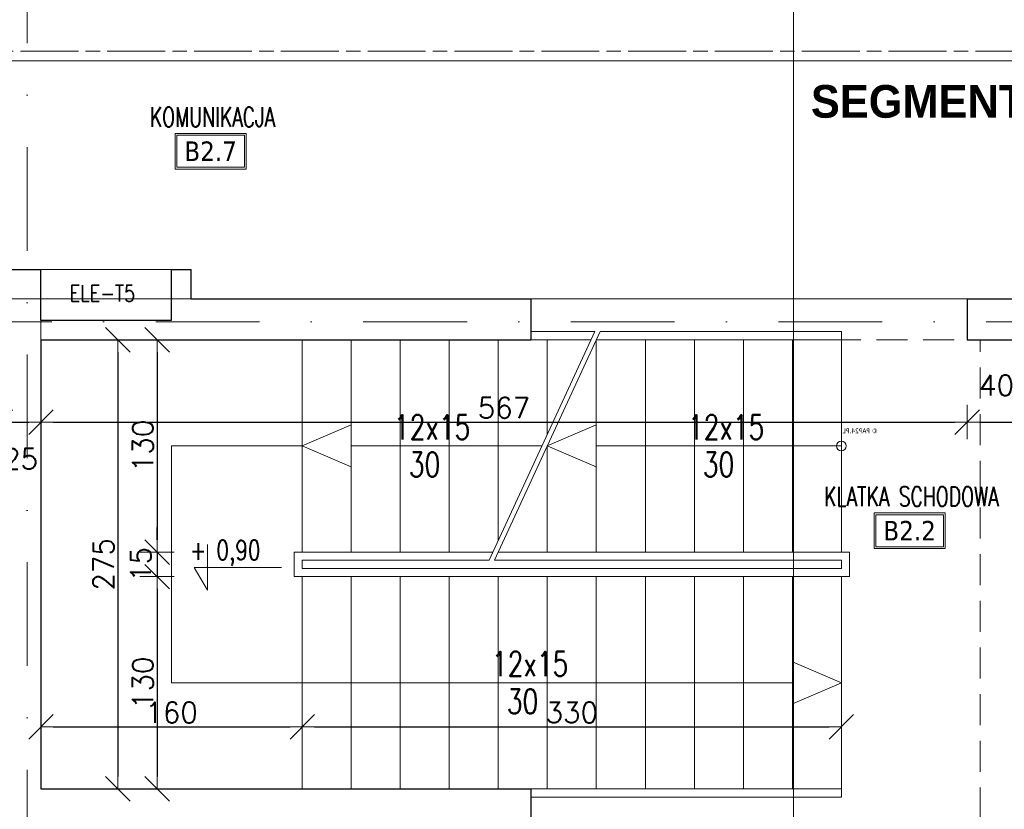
# Model space of a CAD drawing. Header units: millimetres. Extents: x 28291 to 177760, y -399809 to -170937.
# Tile 740 of 905: x 74431 to 75034, y -195239 to -194756. Entities that reach past the tile are written whole.
import ezdxf
from ezdxf.enums import TextEntityAlignment as Align

# ---------------------------------------------------------------- set-up
doc = ezdxf.new("R2010")
doc.units = ezdxf.units.MM
for name, pattern in [('CHAIN', [0.3543, 0.2362, -0.0295, 0.0591, -0.0295]), ('DASHDOT', [25.4, 12.7, -6.35, 0, -6.35]), ('HIDDEN', [9.525, 6.35, -3.175])]:
    doc.linetypes.add(name, pattern=pattern)
doc.layers.get('0').update_dxf_attribs({"lineweight": 0})
for name, color, linetype, lineweight in [('!! 0_ Istn-sciany', 3, 'Continuous', 30), ('!! 0_ Istn-widok', 1, 'Continuous', 15), ('!! 0_ Opis', 8, 'Continuous', 13), ('!! 0_Opis_pom', 9, 'Continuous', 13), ('!! 0_Osie', 1, 'DASHDOT', 13), ('!! 0_Widok', 1, 'Continuous', 15), ('!! 1_droga ewakuacyjna', 3, 'CHAIN', 20), ('!! 2_POSADZKA OBRYS', 181, 'Continuous', 0), ('!! wymiary osi', 250, 'Continuous', 9), ('0-osie-liniA', 14, 'DASHDOT', 5)]:
    doc.layers.add(name, color=color, linetype=linetype, lineweight=lineweight)
doc.layers.add('!! 0_Istn-armatura', color=9, linetype='Continuous', lineweight=9, true_color=0x808080)
doc.layers.add('!! 0_ramki', color=66, linetype='Continuous', lineweight=9, plot=False)
doc.layers.add('-A-OPISY', color=2, linetype='Continuous')
doc.layers.add('-A-TABELA', color=7, linetype='Continuous')
doc.styles.add('ARCHETYP', font='romans.shx', dxfattribs={"height": 15})
doc.styles.add('ARIAL', font='tahoma.ttf')
doc.styles.add('SIMPLEX', font='simplex.shx', dxfattribs={"width": 0.77})
doc.styles.add('STYLE10', font='arialbd.ttf')
doc.styles.add('TXT', font='simplex.shx')
doc.dimstyles.new('DIM50', dxfattribs={"dimscale": 5, "dimtxt": 2.5, "dimasz": 1.5, "dimexe": 0, "dimexo": 0, "dimgap": 0.5, "dimtad": 1, "dimdec": 4, "dimrnd": 0.5, "dimdsep": 46, "dimtxsty": 'TXT', "dimblk1": 'TICK1', "dimblk2": 'TICK1', "dimsah": 1, "dimcen": 0, "dimse1": 1, "dimse2": 1, "dimclrd": 1, "dimclre": 7, "dimclrt": 9, "dimadec": 0, "dimazin": 0, "dimtfac": 1, "dimtdec": 4, "dimtmove": 2, "dimatfit": 3, "dimldrblk": 'TICK1', "dimfxl": 1, "dimtolj": 1, "dimarcsym": 0})

# ---------------------------------------------------------------- blocks, each defined once
blk = doc.blocks.new('BLOK OSI')
at = {"layer": '0-osie-liniA', "ltscale": 5}
for points in [[(51992.21142, -199661.23318), (51992.21142, -193642.4104)], [(48639.25763, -195002.0883), (55442.2848, -195002.0883)]]:
    blk.add_lwpolyline(points, dxfattribs=at)
blk = doc.blocks.new('TICK1')
at = {"color": 2}
blk.add_line((-1, -1), (1, 1), dxfattribs=at)
at = {"color": 0}
for p, q in [((0, -1.4), (0, 1.4)), ((0, 0), (-1, 0))]:
    blk.add_line(p, q, dxfattribs=at)
blk = doc.blocks.new('*D1954')
at = {"layer": '!! wymiary osi', "color": 1, "lineweight": -2, "transparency": 16777216}
blk.add_line((74426.92, -195002), (74436.92, -195002), dxfattribs=at)
at = {"layer": 'DEFPOINTS', "color": 0, "transparency": 16777216}
for p in [(74419.42, -194951.59), (74444.42, -194951.59), (74444.42, -195002)]:
    blk.add_point(p, dxfattribs=at)
at = {"layer": '!! wymiary osi', "color": 1, "lineweight": -2, "transparency": 16777216, "xscale": 7.5, "yscale": 7.5, "zscale": 7.5, "rotation": 180}
blk.add_blockref('TICK1', (74419.42, -195002), dxfattribs=at)
at = {"layer": '!! wymiary osi', "color": 1, "lineweight": -2, "transparency": 16777216, "xscale": 7.5, "yscale": 7.5, "zscale": 7.5}
blk.add_blockref('TICK1', (74444.42, -195002), dxfattribs=at)
at = {"layer": '!! wymiary osi', "color": 9, "transparency": 16777216, "insert": (74431.92, -195024.5), "char_height": 12.5, "attachment_point": 5, "style": 'TXT'}
blk.add_mtext('\\A1;25', dxfattribs=at)
blk = doc.blocks.new('*D1955')
at = {"layer": '!! wymiary osi', "color": 1, "lineweight": -2, "transparency": 16777216}
blk.add_line((74451.92, -195002), (75003.92, -195002), dxfattribs=at)
at = {"layer": 'DEFPOINTS', "color": 0, "transparency": 16777216}
for p in [(74444.42, -194951.59), (75011.42, -194951.59), (75011.42, -195002)]:
    blk.add_point(p, dxfattribs=at)
at = {"layer": '!! wymiary osi', "color": 1, "lineweight": -2, "transparency": 16777216, "xscale": 7.5, "yscale": 7.5, "zscale": 7.5, "rotation": 180}
blk.add_blockref('TICK1', (74444.42, -195002), dxfattribs=at)
at = {"layer": '!! wymiary osi', "color": 1, "lineweight": -2, "transparency": 16777216, "xscale": 7.5, "yscale": 7.5, "zscale": 7.5}
blk.add_blockref('TICK1', (75011.42, -195002), dxfattribs=at)
at = {"layer": '!! wymiary osi', "color": 9, "transparency": 16777216, "insert": (74727.92, -194993.25), "char_height": 12.5, "attachment_point": 5, "style": 'TXT'}
blk.add_mtext('\\A1;567', dxfattribs=at)
blk = doc.blocks.new('*D1956')
at = {"layer": '!! wymiary osi', "color": 1, "lineweight": -2, "transparency": 16777216}
blk.add_line((75018.92, -195002), (75043.92, -195002), dxfattribs=at)
at = {"layer": 'DEFPOINTS', "color": 0, "transparency": 16777216}
for p in [(75011.42, -194951.59), (75051.42, -194951.59), (75051.42, -195002)]:
    blk.add_point(p, dxfattribs=at)
at = {"layer": '!! wymiary osi', "color": 1, "lineweight": -2, "transparency": 16777216, "xscale": 7.5, "yscale": 7.5, "zscale": 7.5, "rotation": 180}
blk.add_blockref('TICK1', (75011.42, -195002), dxfattribs=at)
at = {"layer": '!! wymiary osi', "color": 1, "lineweight": -2, "transparency": 16777216, "xscale": 7.5, "yscale": 7.5, "zscale": 7.5}
blk.add_blockref('TICK1', (75051.42, -195002), dxfattribs=at)
at = {"layer": '!! wymiary osi', "color": 9, "transparency": 16777216, "insert": (75029.41, -194979.5), "char_height": 12.5, "attachment_point": 5, "style": 'TXT'}
blk.add_mtext('\\A1;40', dxfattribs=at)
blk = doc.blocks.new('kierunek do wyjscia sCHODAMI W DOL w prawo-160208')
at = {"layer": '-A-OPISY', "insert": (26.49, 8.76), "char_height": 3.5, "width": 68.9382, "attachment_point": 3, "style": 'ARIAL'}
blk.add_mtext('{\\c16646143;© PAP24.PL}', dxfattribs=at)
blk = doc.blocks.new('*D4158')
at = {"layer": '!! wymiary osi', "color": 1, "lineweight": -2, "transparency": 16777216}
blk.add_line((74491.46, -194959.09), (74491.46, -195219.09), dxfattribs=at)
at = {"layer": 'DEFPOINTS', "color": 0, "transparency": 16777216}
for p in [(74444.42, -194951.59), (74444.42, -195226.59), (74491.46, -195226.59)]:
    blk.add_point(p, dxfattribs=at)
at = {"layer": '!! wymiary osi', "color": 1, "lineweight": -2, "transparency": 16777216, "xscale": 7.5, "yscale": 7.5, "zscale": 7.5}
for p, rotation in [((74491.46, -194951.59), 90), ((74491.46, -195226.59), 270)]:
    blk.add_blockref('TICK1', p, dxfattribs=dict(at, rotation=rotation))
at = {"layer": '!! wymiary osi', "color": 9, "transparency": 16777216, "insert": (74482.71, -195089.09), "char_height": 12.5, "attachment_point": 5, "rotation": 90, "style": 'TXT'}
blk.add_mtext('\\A1;275', dxfattribs=at)
blk = doc.blocks.new('*D4159')
at = {"layer": '!! wymiary osi', "color": 1, "lineweight": -2, "transparency": 16777216}
blk.add_line((74515.55, -194959.09), (74515.55, -195074.09), dxfattribs=at)
at = {"layer": 'DEFPOINTS', "color": 0, "transparency": 16777216}
for p in [(74468.51, -194951.59), (74515.55, -195081.59), (74604.42, -195081.59)]:
    blk.add_point(p, dxfattribs=at)
at = {"layer": '!! wymiary osi', "color": 1, "lineweight": -2, "transparency": 16777216, "xscale": 7.5, "yscale": 7.5, "zscale": 7.5}
for p, rotation in [((74515.55, -194951.59), 90), ((74515.55, -195081.59), 270)]:
    blk.add_blockref('TICK1', p, dxfattribs=dict(at, rotation=rotation))
at = {"layer": '!! wymiary osi', "color": 9, "transparency": 16777216, "insert": (74506.8, -195016.59), "char_height": 12.5, "attachment_point": 5, "rotation": 90, "style": 'TXT'}
blk.add_mtext('\\A1;130', dxfattribs=at)
blk = doc.blocks.new('*D4160')
at = {"layer": '!! wymiary osi', "color": 1, "lineweight": -2, "transparency": 16777216}
for p, q in [((74515.55, -195074.09), (74515.55, -195066.59)), ((74515.55, -195081.59), (74515.55, -195096.59)), ((74515.55, -195104.09), (74515.55, -195111.59))]:
    blk.add_line(p, q, dxfattribs=at)
at = {"layer": 'DEFPOINTS', "color": 0, "transparency": 16777216}
for p in [(74604.42, -195081.59), (74515.55, -195096.59), (74604.42, -195096.59)]:
    blk.add_point(p, dxfattribs=at)
at = {"layer": '!! wymiary osi', "color": 1, "lineweight": -2, "transparency": 16777216, "xscale": 7.5, "yscale": 7.5, "zscale": 7.5}
for p, rotation in [((74515.55, -195081.59), 270), ((74515.55, -195096.59), 90)]:
    blk.add_blockref('TICK1', p, dxfattribs=dict(at, rotation=rotation))
at = {"layer": '!! wymiary osi', "color": 9, "transparency": 16777216, "insert": (74505.55, -195089.09), "char_height": 12.5, "attachment_point": 5, "rotation": 90, "style": 'TXT'}
blk.add_mtext('\\A1;15', dxfattribs=at)
blk = doc.blocks.new('*D4161')
at = {"layer": '!! wymiary osi', "color": 1, "lineweight": -2, "transparency": 16777216}
blk.add_line((74515.55, -195104.09), (74515.55, -195219.09), dxfattribs=at)
at = {"layer": 'DEFPOINTS', "color": 0, "transparency": 16777216}
for p in [(74604.42, -195096.59), (74515.55, -195226.59), (74604.42, -195226.59)]:
    blk.add_point(p, dxfattribs=at)
at = {"layer": '!! wymiary osi', "color": 1, "lineweight": -2, "transparency": 16777216, "xscale": 7.5, "yscale": 7.5, "zscale": 7.5}
for p, rotation in [((74515.55, -195096.59), 90), ((74515.55, -195226.59), 270)]:
    blk.add_blockref('TICK1', p, dxfattribs=dict(at, rotation=rotation))
at = {"layer": '!! wymiary osi', "color": 9, "transparency": 16777216, "insert": (74506.8, -195161.59), "char_height": 12.5, "attachment_point": 5, "rotation": 90, "style": 'TXT'}
blk.add_mtext('\\A1;130', dxfattribs=at)
blk = doc.blocks.new('*D4162')
at = {"layer": '!! wymiary osi', "color": 1, "lineweight": -2, "transparency": 16777216}
blk.add_line((74451.92, -195188.58), (74596.92, -195188.58), dxfattribs=at)
at = {"layer": 'DEFPOINTS', "color": 0, "transparency": 16777216}
for p in [(74444.42, -195138.16), (74604.42, -195138.16), (74604.42, -195188.58)]:
    blk.add_point(p, dxfattribs=at)
at = {"layer": '!! wymiary osi', "color": 1, "lineweight": -2, "transparency": 16777216, "xscale": 7.5, "yscale": 7.5, "zscale": 7.5, "rotation": 180}
blk.add_blockref('TICK1', (74444.42, -195188.58), dxfattribs=at)
at = {"layer": '!! wymiary osi', "color": 1, "lineweight": -2, "transparency": 16777216, "xscale": 7.5, "yscale": 7.5, "zscale": 7.5}
blk.add_blockref('TICK1', (74604.42, -195188.58), dxfattribs=at)
at = {"layer": '!! wymiary osi', "color": 9, "transparency": 16777216, "insert": (74524.42, -195179.83), "char_height": 12.5, "attachment_point": 5, "style": 'TXT'}
blk.add_mtext('\\A1;160', dxfattribs=at)
blk = doc.blocks.new('*D4163')
at = {"layer": '!! wymiary osi', "color": 1, "lineweight": -2, "transparency": 16777216}
blk.add_line((74611.92, -195188.58), (74926.92, -195188.58), dxfattribs=at)
at = {"layer": 'DEFPOINTS', "color": 0, "transparency": 16777216}
for p in [(74604.42, -195138.16), (74934.42, -195138.16), (74934.42, -195188.58)]:
    blk.add_point(p, dxfattribs=at)
at = {"layer": '!! wymiary osi', "color": 1, "lineweight": -2, "transparency": 16777216, "xscale": 7.5, "yscale": 7.5, "zscale": 7.5, "rotation": 180}
blk.add_blockref('TICK1', (74604.42, -195188.58), dxfattribs=at)
at = {"layer": '!! wymiary osi', "color": 1, "lineweight": -2, "transparency": 16777216, "xscale": 7.5, "yscale": 7.5, "zscale": 7.5}
blk.add_blockref('TICK1', (74934.42, -195188.58), dxfattribs=at)
at = {"layer": '!! wymiary osi', "color": 9, "transparency": 16777216, "insert": (74769.42, -195179.83), "char_height": 12.5, "attachment_point": 5, "style": 'TXT'}
blk.add_mtext('\\A1;330', dxfattribs=at)

msp = doc.modelspace()

# ---------------------------------------------------------------- linework, layer by layer
at = {"layer": '!! 0_ Istn-sciany'}
for points in [[(74324.42327, -194908.5883), (74444.42327, -194908.5883)], [(74444.42327, -194939.5883), (74444.42327, -194908.5883)], [(74524.42327, -194939.5883), (74524.42327, -194908.5883)], [(74524.42327, -194908.5883), (74536.42327, -194908.5883)], [(74536.42327, -194926.5883), (74536.42327, -194908.5883)], [(74536.42327, -194926.5883), (74744.42327, -194926.5883)], [(74744.42327, -194926.5883), (74744.42327, -194951.5883)], [(75011.42327, -194926.5883), (75051.42327, -194926.5883)], [(75011.42327, -194926.5883), (75011.42327, -194951.5883)], [(74444.42327, -194939.5883), (74524.42327, -194939.5883)], [(74444.42327, -194951.5883), (74744.42327, -194951.5883)], [(74444.42327, -194951.5883), (74444.42327, -195226.5883)], [(75011.42327, -194951.5883), (75051.42327, -194951.5883)], [(74444.42327, -195226.5883), (74744.42327, -195226.5883)], [(74744.42327, -195226.5883), (74744.42327, -195251.5883)]]:
    msp.add_lwpolyline(points, dxfattribs=at)
at = {"layer": '!! 0_ Istn-widok'}
for points in [[(74536.42327, -194926.5883), (74524.42327, -194926.5883)], [(74444.42327, -194939.5883), (74444.42327, -194951.5883)], [(74718.81147, -195086.5883), (74783.42685, -194946.5883)], [(74722.11558, -195086.5883), (74786.73097, -194946.5883)], [(74744.42327, -194946.5883), (74783.42685, -194946.5883)], [(74786.73097, -194946.5883), (74934.42327, -194946.5883)], [(74934.42327, -194946.5883), (74934.42327, -194951.5883)], [(74604.42327, -194951.5883), (74604.42327, -195081.5883)], [(74634.42327, -194951.5883), (74634.42327, -195081.5883)], [(74664.42327, -194951.5883), (74664.42327, -195081.5883)], [(74694.42327, -194951.5883), (74694.42327, -195081.5883)], [(74724.42327, -194951.5883), (74724.42327, -195074.42939)], [(74744.42327, -194951.5883), (74781.11916, -194951.5883)], [(74754.42327, -194951.5883), (74754.42327, -195009.42939)], [(74784.42327, -194951.5883), (74784.42327, -195081.5883)], [(74784.42327, -194951.5883), (74934.42327, -194951.5883)], [(74814.42327, -194951.5883), (74814.42327, -195081.5883)], [(74844.42327, -194951.5883), (74844.42327, -195081.5883)], [(74874.42327, -194951.5883), (74874.42327, -195081.5883)], [(74904.42327, -194951.5883), (74904.42327, -195081.5883)], [(74934.42327, -194951.5883), (74934.42327, -195081.5883)], [(74524.42327, -195016.5883), (74524.42327, -195161.5883)], [(74524.42327, -195016.5883), (74604.42327, -195016.5883)], [(74634.42327, -195016.5883), (74751.11916, -195016.5883)], [(74754.42327, -195016.5883), (74754.42327, -195081.5883)], [(74784.42327, -195016.5883), (74934.42327, -195016.5883)], [(74599.42327, -195081.5883), (74721.11916, -195081.5883)], [(74599.42327, -195081.5883), (74599.42327, -195096.5883)], [(74724.42327, -195081.5883), (74939.42327, -195081.5883)], [(74939.42327, -195081.5883), (74939.42327, -195096.5883)], [(74604.42327, -195086.5883), (74718.81147, -195086.5883)], [(74604.42327, -195086.5883), (74604.42327, -195091.5883)], [(74604.42327, -195091.5883), (74934.42327, -195091.5883)], [(74722.11558, -195086.5883), (74934.42327, -195086.5883)], [(74934.42327, -195086.5883), (74934.42327, -195091.5883)], [(74599.42327, -195096.5883), (74939.42327, -195096.5883)], [(74604.42327, -195096.5883), (74604.42327, -195226.5883)], [(74634.42327, -195096.5883), (74634.42327, -195226.5883)], [(74664.42327, -195096.5883), (74664.42327, -195226.5883)], [(74694.42327, -195096.5883), (74694.42327, -195226.5883)], [(74724.42327, -195096.5883), (74724.42327, -195226.5883)], [(74754.42327, -195096.5883), (74754.42327, -195226.5883)], [(74784.42327, -195096.5883), (74784.42327, -195226.5883)], [(74814.42327, -195096.5883), (74814.42327, -195226.5883)], [(74844.42327, -195096.5883), (74844.42327, -195226.5883)], [(74874.42327, -195096.5883), (74874.42327, -195226.5883)], [(74904.42327, -195096.5883), (74904.42327, -195226.5883)], [(74934.42327, -195096.5883), (74934.42327, -195226.5883)], [(74524.42327, -195161.5883), (74904.42327, -195161.5883)], [(74744.42327, -195226.5883), (74934.42327, -195226.5883)], [(74934.42327, -195226.5883), (74934.42327, -195231.5883)], [(74744.42327, -195231.5883), (74934.42327, -195231.5883)]]:
    msp.add_lwpolyline(points, dxfattribs=at)
at = {"layer": '!! 0_ Istn-widok', "linetype": 'HIDDEN', "ltscale": 3}
for points in [[(75011.42327, -194926.5883), (74744.42327, -194926.5883)], [(74744.42327, -194951.5883), (74781.11916, -194951.5883)], [(74784.42327, -194951.5883), (75011.42327, -194951.5883)], [(75019.42327, -195587.5883), (75019.42327, -194951.5883)]]:
    msp.add_lwpolyline(points, dxfattribs=at)
at = {"layer": '!! 0_ Istn-widok'}
msp.add_circle((74934.42327, -195016.5883), 3, dxfattribs=at)
at = {"layer": '!! 0_ Opis'}
for points in [[(74546.29455, -195076.9317), (74546.29455, -195104.93347)], [(74546.29455, -195104.93347), (74538.21114, -195090.93258)], [(74538.21114, -195090.93258), (74591.64534, -195090.93258)]]:
    msp.add_lwpolyline(points, dxfattribs=at)
at = {"layer": '!! 0_Istn-armatura'}
msp.add_lwpolyline([(74444.42327, -194908.5883), (74524.42327, -194908.5883)], dxfattribs=at)
at = {"layer": '!! 0_Opis_pom', "ltscale": 0.7}
for points in [[(74526.51897, -194847.00781), (74570.03897, -194847.00781), (74570.03897, -194825.24781), (74526.51897, -194825.24781)], [(74527.60697, -194845.91981), (74568.95097, -194845.91981), (74568.95097, -194826.33581), (74527.60697, -194826.33581)], [(74954.4255, -195079.35988), (74997.9455, -195079.35988), (74997.9455, -195057.59988), (74954.4255, -195057.59988)], [(74955.5135, -195078.27188), (74996.8575, -195078.27188), (74996.8575, -195058.68788), (74955.5135, -195058.68788)]]:
    msp.add_lwpolyline(points, close=True, dxfattribs=at)
at = {"layer": '!! 0_ramki'}
for points in [[(74905.14101, -193282.57641), (79105.14101, -193282.57641), (79105.14101, -196252.57641), (74905.14101, -196252.57641)], [(73720.14101, -198980.67237), (73720.14101, -194780.67237), (76690.14101, -194780.67237), (76690.14101, -198980.67237)]]:
    msp.add_lwpolyline(points, close=True, dxfattribs=at)
at = {"layer": '!! 0_Widok'}
for points in [[(74604.42327, -195016.5883), (74634.42327, -195003.70439)], [(74754.42327, -195016.5883), (74784.42327, -195003.70439)], [(74604.42327, -195016.5883), (74634.42327, -195029.47222)], [(74754.42327, -195016.5883), (74784.42327, -195029.47222)], [(74934.42327, -195161.5883), (74904.42327, -195148.70439)], [(74934.42327, -195161.5883), (74904.42327, -195174.47222)]]:
    msp.add_lwpolyline(points, dxfattribs=at)
at = {"layer": '!! 1_droga ewakuacyjna', "ltscale": 150}
msp.add_lwpolyline([(73156.42327, -194926.5883), (73156.42327, -194774.80406), (75237.94199, -194774.80406), (75237.94199, -195128.51623), (75094.42327, -195128.51623)], dxfattribs=at)
at = {"layer": '!! 2_POSADZKA OBRYS'}
msp.add_lwpolyline([(75618.42327, -194926.5883), (72825.42327, -194926.5883), (72825.42327, -194821.5883), (72643.42327, -194821.5883), (72643.42327, -194651.5883), (75618.42327, -194651.5883)], close=True, dxfattribs=at)

# ---------------------------------------------------------------- block references
at = {"layer": '!! 0_Osie'}
msp.add_blockref('BLOK OSI', (22443.71185, 61.46017), dxfattribs=at)
at = {"layer": '-A-TABELA', "xscale": -0.8333333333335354, "yscale": 0.8333333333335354, "zscale": 0.8333333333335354}
msp.add_blockref('kierunek do wyjscia sCHODAMI W DOL w prawo-160208', (74957.27623, -195013.1661), dxfattribs=at)

# ---------------------------------------------------------------- texts
at = {"layer": '!! 0_ Opis'}
for s, height, style, width, p in [('SEGMENT "B"', 20, 'STYLE10', 0.95, (74915.79268, -194815.60529)), ('12x15', 15, 'SIMPLEX', 0.75, (74660.51489, -195012.55401)), ('12x15', 15, 'SIMPLEX', 0.75, (74840.51489, -195012.55401)), ('30', 15, 'SIMPLEX', 0.75, (74669.62534, -195035.42385)), ('30', 15, 'SIMPLEX', 0.75, (74849.62534, -195035.42385)), ('+ 0,90', 12, 'SIMPLEX', 0.75, (74535.6071, -195086.35446)), ('12x15', 15, 'SIMPLEX', 0.75, (74720.51489, -195157.55401)), ('30', 15, 'SIMPLEX', 0.75, (74729.62534, -195180.42385))]:
    msp.add_text(s, height=height, dxfattribs=dict(at, style=style, width=width)).set_placement(p)
at = {"layer": '!! 0_Istn-armatura', "style": 'ARCHETYP', "width": 0.8}
msp.add_text('ELE-T5', height=10, rotation=0.00000004, dxfattribs=at).set_placement((74461.95708, -194928.11426))
at = {"layer": '!! 0_Opis_pom', "ltscale": 0.7, "style": 'TXT', "width": 0.7}
for s, p in [('KOMUNIKACJA', (74549.39411, -194821.2015)), ('KLATKA SCHODOWA', (74977.30063, -195053.55356))]:
    msp.add_text(s, height=12, dxfattribs=at).set_placement(p, align=Align.CENTER)
at = {"layer": '!! 0_Opis_pom', "ltscale": 0.7, "style": 'ARIAL'}
for tag, p in [('B2.7', (74548.27897, -194836.12781)), ('B2.2', (74976.1855, -195068.47988))]:
    msp.add_attdef(tag, text='', height=11.968, dxfattribs=at).set_placement(p, align=Align.MIDDLE_CENTER)

# ---------------------------------------------------------------- dimensions: what is measured, and where the dimension line sits
at = {"layer": '!! wymiary osi'}
for base, p1, p2, picture, middle in [((74491.46454, -195226.5883), (74444.42327, -194951.5883), (74444.42327, -195226.5883), '*D4158', (74482.71454, -195089.0883)), ((74515.55091, -195081.5883), (74468.50964, -194951.5883), (74604.42327, -195081.5883), '*D4159', (74506.80091, -195016.5883)), ((74515.55091, -195096.5883), (74604.42327, -195081.5883), (74604.42327, -195096.5883), '*D4160', (74505.55091, -195089.0883)), ((74515.55091, -195226.5883), (74604.42327, -195096.5883), (74604.42327, -195226.5883), '*D4161', (74506.80091, -195161.5883))]:
    dim = msp.add_linear_dim(base=base, p1=p1, p2=p2, angle=90, dimstyle='DIM50', dxfattribs=at)
    dim.commit()
    dim.dimension.update_dxf_attribs({"geometry": picture, "text_midpoint": middle})
for base, p1, p2, picture, middle in [((74444.42327, -195002.00279), (74419.42327, -194951.5883), (74444.42327, -194951.5883), '*D1954', (74431.92327, -195024.50279)), ((75011.42327, -195002.00279), (74444.42327, -194951.5883), (75011.42327, -194951.5883), '*D1955', (74727.92327, -194993.25279)), ((74604.42327, -195188.57826), (74444.42327, -195138.16377), (74604.42327, -195138.16377), '*D4162', (74524.42327, -195179.82826)), ((74934.42327, -195188.57826), (74604.42327, -195138.16377), (74934.42327, -195138.16377), '*D4163', (74769.42327, -195179.82826))]:
    dim = msp.add_linear_dim(base=base, p1=p1, p2=p2, dimstyle='DIM50', dxfattribs=at)
    dim.commit()
    dim.dimension.update_dxf_attribs({"geometry": picture, "text_midpoint": middle})
dim = msp.add_linear_dim(base=(75051.42327, -195002.00279), p1=(75011.42327, -194951.5883), p2=(75051.42327, -194951.5883), dimstyle='DIM50', dxfattribs=at)
dim.commit()
dim.dimension.update_dxf_attribs({"geometry": '*D1956', "text_midpoint": (75029.40648, -194979.50279), "dimtype": 160})

doc.saveas('drawing.dxf')
